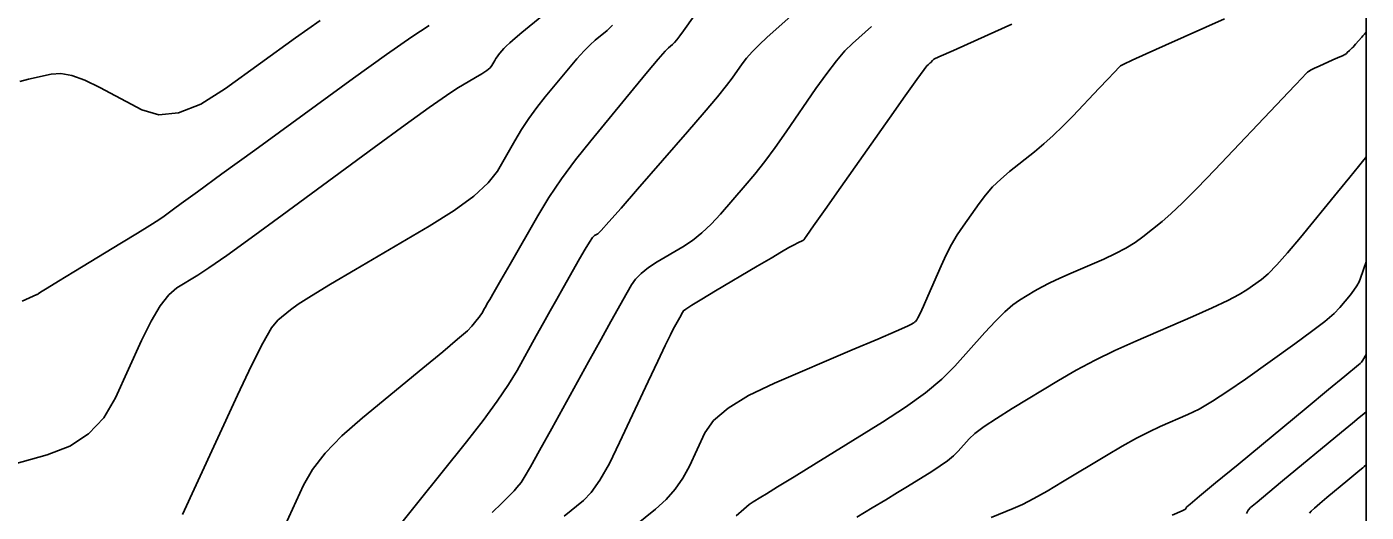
# Model space of a CAD drawing. Extents: x 2082232 to 2083549, y 592624 to 593832.
# Drawn here: x 2083492.2 to 2083549.1, y 592902.6 to 592923.2 of the extents above; entities that cross this region are included whole.
import ezdxf

# ---------------------------------------------------------------- set-up
doc = ezdxf.new("R2010")
doc.units = 0
for name, color, linetype in [('DT_X_Contour_Major', 7, 'Continuous'), ('DT_X_Contour_Minor', 7, 'Continuous'), ('DT_X_TIN_Hull', 7, 'Continuous')]:
    doc.layers.add(name, color=color, linetype=linetype)

msp = doc.modelspace()

# ---------------------------------------------------------------- linework, layer by layer
at = {"layer": 'DT_X_Contour_Major'}
for points in [[(2083491.878, 592920.908), (2083492.247, 592921.003), (2083493.215, 592921.216), (2083493.616, 592921.241), (2083494.093, 592921.157), (2083494.646, 592920.963), (2083495.276, 592920.659), (2083497.057, 592919.704), (2083497.78, 592919.492), (2083498.615, 592919.572), (2083499.561, 592919.944), (2083500.619, 592920.608), (2083503.589, 592922.768), (2083504.632, 592923.501)], [(2083508.109, 592902.177), (2083508.793, 592903.03), (2083510.852, 592905.605), (2083511.565, 592906.519), (2083512.162, 592907.33), (2083512.642, 592908.037), (2083513.005, 592908.641), (2083513.819, 592910.114), (2083514.118, 592910.655), (2083514.407, 592911.173), (2083514.686, 592911.669), (2083514.953, 592912.142), (2083515.653, 592913.374), (2083515.889, 592913.782), (2083516.073, 592914.083), (2083516.205, 592914.276), (2083516.284, 592914.361), (2083516.427, 592914.445), (2083516.572, 592914.587), (2083516.904, 592914.949), (2083517.42, 592915.532), (2083518.121, 592916.334), (2083520.239, 592918.768), (2083520.953, 592919.596), (2083521.509, 592920.252), (2083521.905, 592920.737), (2083522.142, 592921.051), (2083522.562, 592921.661), (2083522.747, 592921.903), (2083522.987, 592922.172), (2083523.282, 592922.468), (2083523.632, 592922.791), (2083524.637, 592923.687)], [(2083527.433, 592902.408), (2083528.087, 592902.801), (2083528.664, 592903.15), (2083529.165, 592903.455), (2083529.588, 592903.715), (2083530.615, 592904.35), (2083530.974, 592904.583), (2083531.28, 592904.804), (2083531.534, 592905.016), (2083531.736, 592905.216), (2083532.205, 592905.737), (2083532.45, 592905.963), (2083532.837, 592906.252), (2083533.363, 592906.604), (2083534.03, 592907.018), (2083535.996, 592908.205), (2083536.755, 592908.644), (2083537.556, 592909.069), (2083538.401, 592909.482), (2083539.288, 592909.882), (2083541.711, 592910.931), (2083542.536, 592911.297), (2083543.192, 592911.605), (2083543.68, 592911.858), (2083543.999, 592912.055), (2083544.627, 592912.503), (2083544.906, 592912.741), (2083545.275, 592913.117), (2083545.733, 592913.631), (2083546.28, 592914.284), (2083547.857, 592916.21), (2083548.375, 592916.844), (2083548.746, 592917.3), (2083548.971, 592917.58), (2083549.05, 592917.683), (2083549.073, 592917.751)]]:
    msp.add_lwpolyline(points, dxfattribs=at)
at = {"layer": 'DT_X_Contour_Minor'}
for points in [[(2083490.292, 592904.286), (2083493.042, 592905.059), (2083493.997, 592905.427), (2083494.798, 592905.952), (2083495.446, 592906.632), (2083495.94, 592907.468), (2083497.054, 592909.907), (2083497.461, 592910.733), (2083497.846, 592911.38), (2083498.21, 592911.849), (2083498.553, 592912.139), (2083499.437, 592912.677), (2083499.91, 592912.988), (2083500.666, 592913.517), (2083501.705, 592914.266), (2083503.026, 592915.233), (2083506.927, 592918.103), (2083508.244, 592919.066), (2083509.27, 592919.805), (2083510.004, 592920.318), (2083510.448, 592920.605), (2083511.242, 592921.072), (2083511.509, 592921.235), (2083511.712, 592921.375), (2083511.853, 592921.491), (2083511.931, 592921.583), (2083512.055, 592921.799), (2083512.104, 592921.879), (2083512.156, 592921.958), (2083512.213, 592922.036), (2083512.273, 592922.112), (2083512.439, 592922.313), (2083512.534, 592922.412), (2083512.692, 592922.556), (2083512.914, 592922.747), (2083513.2, 592922.984), (2083514.047, 592923.677)], [(2083503.144, 592902.063), (2083503.928, 592903.771), (2083504.305, 592904.43), (2083504.849, 592905.126), (2083505.559, 592905.859), (2083506.435, 592906.628), (2083508.994, 592908.728), (2083509.845, 592909.431), (2083510.476, 592909.963), (2083510.89, 592910.326), (2083511.084, 592910.518), (2083511.313, 592910.803), (2083511.39, 592910.902), (2083511.453, 592910.985), (2083511.5, 592911.053), (2083511.532, 592911.104), (2083511.596, 592911.22), (2083511.62, 592911.264), (2083511.645, 592911.309), (2083511.67, 592911.353), (2083511.695, 592911.398), (2083511.764, 592911.519), (2083511.842, 592911.655), (2083512.024, 592911.972), (2083512.311, 592912.471), (2083512.702, 592913.15), (2083513.883, 592915.204), (2083514.356, 592915.981), (2083514.888, 592916.771), (2083515.479, 592917.575), (2083516.13, 592918.392), (2083517.945, 592920.59), (2083518.549, 592921.317), (2083518.998, 592921.852), (2083519.294, 592922.194), (2083519.435, 592922.343), (2083519.606, 592922.482), (2083519.683, 592922.558), (2083519.787, 592922.68), (2083519.918, 592922.848), (2083520.075, 592923.063), (2083520.529, 592923.698)], [(2083514.999, 592902.443), (2083515.827, 592903.118), (2083516.156, 592903.461), (2083516.521, 592903.984), (2083516.922, 592904.688), (2083517.359, 592905.571), (2083518.574, 592908.166), (2083518.983, 592909.035), (2083519.296, 592909.695), (2083519.515, 592910.147), (2083519.639, 592910.391), (2083519.913, 592910.887), (2083519.967, 592910.984), (2083520.006, 592911.054), (2083520.03, 592911.096), (2083520.072, 592911.171), (2083520.169, 592911.245), (2083520.427, 592911.41), (2083520.848, 592911.666), (2083521.429, 592912.014), (2083523.196, 592913.062), (2083523.789, 592913.412), (2083524.24, 592913.677), (2083524.551, 592913.855), (2083524.722, 592913.948), (2083524.989, 592914.08), (2083525.077, 592914.124), (2083525.141, 592914.158), (2083525.181, 592914.182), (2083525.197, 592914.197), (2083525.207, 592914.221), (2083525.307, 592914.365), (2083525.599, 592914.781), (2083526.083, 592915.468), (2083526.758, 592916.427), (2083528.816, 592919.345), (2083529.494, 592920.304), (2083529.986, 592920.996), (2083530.291, 592921.418), (2083530.409, 592921.573), (2083530.475, 592921.626), (2083530.5, 592921.647), (2083530.526, 592921.67), (2083530.552, 592921.695), (2083530.578, 592921.721), (2083530.649, 592921.796), (2083530.689, 592921.838), (2083530.699, 592921.849), (2083530.703, 592921.853), (2083530.706, 592921.856), (2083530.914, 592921.95), (2083531.536, 592922.229), (2083532.572, 592922.693), (2083534.023, 592923.343)], [(2083517.641, 592901.737), (2083518.889, 592902.754), (2083519.33, 592903.154), (2083519.715, 592903.591), (2083520.045, 592904.064), (2083520.32, 592904.574), (2083520.98, 592905.982), (2083521.35, 592906.51), (2083521.968, 592907.039), (2083522.832, 592907.567), (2083523.944, 592908.096), (2083527.236, 592909.507), (2083528.32, 592909.971), (2083529.102, 592910.308), (2083529.581, 592910.516), (2083529.758, 592910.596), (2083529.827, 592910.639), (2083529.853, 592910.656), (2083529.877, 592910.675), (2083529.901, 592910.697), (2083529.923, 592910.72), (2083529.981, 592910.785), (2083530.027, 592910.866), (2083530.12, 592911.062), (2083530.261, 592911.373), (2083530.449, 592911.798), (2083531.015, 592913.084), (2083531.232, 592913.551), (2083531.46, 592913.988), (2083531.698, 592914.394), (2083531.947, 592914.769), (2083532.625, 592915.73), (2083532.897, 592916.085), (2083533.204, 592916.429), (2083533.546, 592916.762), (2083533.924, 592917.083), (2083534.978, 592917.926), (2083535.377, 592918.258), (2083535.781, 592918.621), (2083536.192, 592919.015), (2083536.608, 592919.441), (2083537.727, 592920.618), (2083538.096, 592921.006), (2083538.365, 592921.288), (2083538.598, 592921.533), (2083538.64, 592921.577), (2083538.771, 592921.644), (2083539.133, 592921.812), (2083539.726, 592922.081), (2083540.549, 592922.451), (2083543.052, 592923.572)], [(2083491.982, 592911.577), (2083492.445, 592911.788), (2083492.607, 592911.86), (2083492.633, 592911.868), (2083492.642, 592911.871), (2083492.649, 592911.875), (2083492.654, 592911.879), (2083492.657, 592911.884), (2083492.663, 592911.897), (2083492.76, 592911.959), (2083493.045, 592912.134), (2083493.518, 592912.423), (2083494.18, 592912.826), (2083496.195, 592914.05), (2083496.875, 592914.466), (2083497.404, 592914.794), (2083497.782, 592915.036), (2083498.008, 592915.19), (2083498.41, 592915.486), (2083498.738, 592915.726), (2083499.422, 592916.224), (2083500.461, 592916.98), (2083501.855, 592917.995), (2083506.047, 592921.044), (2083507.453, 592922.055), (2083508.526, 592922.802), (2083509.267, 592923.283)], [(2083498.789, 592902.522), (2083499.375, 592903.78), (2083501.12, 592907.581), (2083501.718, 592908.849), (2083502.203, 592909.803), (2083502.576, 592910.442), (2083502.836, 592910.767), (2083503.379, 592911.213), (2083503.704, 592911.445), (2083504.272, 592911.808), (2083505.082, 592912.302), (2083506.135, 592912.926), (2083509.265, 592914.764), (2083510.326, 592915.427), (2083511.164, 592916.038), (2083511.777, 592916.598), (2083512.166, 592917.105), (2083512.905, 592918.389), (2083513.193, 592918.867), (2083513.506, 592919.337), (2083513.842, 592919.798), (2083514.202, 592920.252), (2083515.192, 592921.451), (2083515.541, 592921.865), (2083515.845, 592922.204), (2083516.104, 592922.471), (2083516.317, 592922.663), (2083516.827, 592923.08), (2083517.057, 592923.305)], [(2083511.939, 592902.605), (2083512.349, 592903.003), (2083512.661, 592903.312), (2083512.875, 592903.531), (2083512.992, 592903.66), (2083513.172, 592903.886), (2083513.305, 592904.093), (2083513.567, 592904.544), (2083513.958, 592905.238), (2083514.479, 592906.177), (2083516.041, 592909.007), (2083516.571, 592909.966), (2083516.99, 592910.721), (2083517.296, 592911.272), (2083517.491, 592911.619), (2083517.863, 592912.273), (2083518.035, 592912.517), (2083518.275, 592912.761), (2083518.582, 592913.004), (2083518.956, 592913.246), (2083520.042, 592913.891), (2083520.448, 592914.159), (2083520.85, 592914.479), (2083521.249, 592914.853), (2083521.644, 592915.279), (2083522.693, 592916.485), (2083523.097, 592916.967), (2083523.521, 592917.508), (2083523.966, 592918.109), (2083524.431, 592918.77), (2083525.7, 592920.611), (2083526.154, 592921.249), (2083526.564, 592921.781), (2083526.931, 592922.207), (2083527.253, 592922.528), (2083528.055, 592923.242)], [(2083522.314, 592902.465), (2083522.63, 592902.746), (2083522.868, 592902.944), (2083523.028, 592903.058), (2083523.353, 592903.253), (2083523.592, 592903.399), (2083524.064, 592903.689), (2083524.769, 592904.124), (2083525.708, 592904.704), (2083528.522, 592906.444), (2083529.505, 592907.082), (2083530.345, 592907.69), (2083531.042, 592908.269), (2083531.595, 592908.819), (2083532.879, 592910.245), (2083533.331, 592910.732), (2083533.725, 592911.123), (2083534.061, 592911.417), (2083534.339, 592911.615), (2083535.002, 592912.016), (2083535.284, 592912.175), (2083535.635, 592912.354), (2083536.054, 592912.551), (2083536.541, 592912.767), (2083537.931, 592913.369), (2083538.425, 592913.597), (2083538.866, 592913.83), (2083539.253, 592914.067), (2083539.586, 592914.31), (2083540.402, 592914.962), (2083540.771, 592915.283), (2083541.267, 592915.756), (2083541.89, 592916.382), (2083542.639, 592917.16), (2083545.521, 592920.191), (2083546.04, 592920.737), (2083546.364, 592921.078), (2083546.493, 592921.213), (2083546.574, 592921.299), (2083546.628, 592921.339), (2083546.73, 592921.396), (2083546.879, 592921.47), (2083547.075, 592921.56), (2083547.662, 592921.823), (2083547.856, 592921.91), (2083548.09, 592922.015), (2083548.131, 592922.033), (2083548.169, 592922.05), (2083548.186, 592922.06), (2083548.209, 592922.077), (2083548.237, 592922.101), (2083548.27, 592922.132), (2083548.365, 592922.223), (2083548.397, 592922.254), (2083548.421, 592922.278), (2083548.439, 592922.294), (2083548.466, 592922.321), (2083548.481, 592922.337), (2083548.512, 592922.371), (2083548.56, 592922.425), (2083548.624, 592922.497), (2083548.881, 592922.79), (2083548.933, 592922.848), (2083548.97, 592922.891), (2083548.994, 592922.918), (2083549.073, 592923.008)], [(2083533.134, 592902.397), (2083534.073, 592902.774), (2083534.469, 592902.951), (2083534.951, 592903.198), (2083535.52, 592903.515), (2083536.177, 592903.902), (2083538.042, 592905.029), (2083538.709, 592905.423), (2083539.312, 592905.758), (2083539.849, 592906.036), (2083540.32, 592906.255), (2083541.492, 592906.762), (2083541.975, 592906.999), (2083542.545, 592907.329), (2083543.201, 592907.752), (2083543.945, 592908.269), (2083546.044, 592909.77), (2083546.754, 592910.288), (2083547.309, 592910.717), (2083547.709, 592911.056), (2083547.953, 592911.305), (2083548.4, 592911.85), (2083548.552, 592912.047), (2083548.676, 592912.23), (2083548.77, 592912.399), (2083548.836, 592912.554), (2083549.073, 592913.243)], [(2083540.833, 592902.494), (2083541.252, 592902.673), (2083541.399, 592902.747), (2083541.428, 592902.802), (2083541.445, 592902.833), (2083541.449, 592902.842), (2083541.451, 592902.846), (2083541.454, 592902.851), (2083541.59, 592902.965), (2083541.998, 592903.302), (2083542.677, 592903.862), (2083543.627, 592904.646), (2083546.522, 592907.036), (2083547.475, 592907.822), (2083548.164, 592908.39), (2083548.746, 592908.871), (2083548.816, 592908.929), (2083548.843, 592908.954), (2083548.871, 592908.987), (2083548.9, 592909.027), (2083548.93, 592909.075), (2083549.073, 592909.313)], [(2083543.983, 592902.564), (2083544.06, 592902.711), (2083544.162, 592902.811), (2083544.438, 592903.049), (2083544.888, 592903.426), (2083545.511, 592903.943), (2083548.03, 592906.022), (2083548.488, 592906.4), (2083548.778, 592906.638), (2083548.899, 592906.739), (2083549.073, 592906.882)], [(2083546.666, 592902.572), (2083546.734, 592902.657), (2083546.878, 592902.796), (2083547.098, 592902.99), (2083547.395, 592903.239), (2083548.287, 592903.975), (2083548.797, 592904.396), (2083548.934, 592904.509), (2083548.991, 592904.556), (2083549.073, 592904.623)]]:
    msp.add_lwpolyline(points, dxfattribs=at)
at = {"layer": 'DT_X_TIN_Hull'}
msp.add_lwpolyline([(2083549.073, 592865.892), (2083549.073, 592869.642), (2083549.073, 592873.968), (2083549.073, 592877.306), (2083549.073, 592880.245), (2083549.073, 592888.262), (2083549.073, 592894.852), (2083549.073, 592899.269), (2083549.073, 592902.035), (2083549.073, 592902.612), (2083549.073, 592908.045), (2083549.073, 592910.112), (2083549.073, 592918.24), (2083549.073, 592921.031), (2083549.073, 592921.287), (2083549.073, 592921.41), (2083549.073, 592921.518), (2083549.073, 592923.126), (2083549.073, 592933.888)], dxfattribs=at)

doc.saveas('drawing.dxf')
